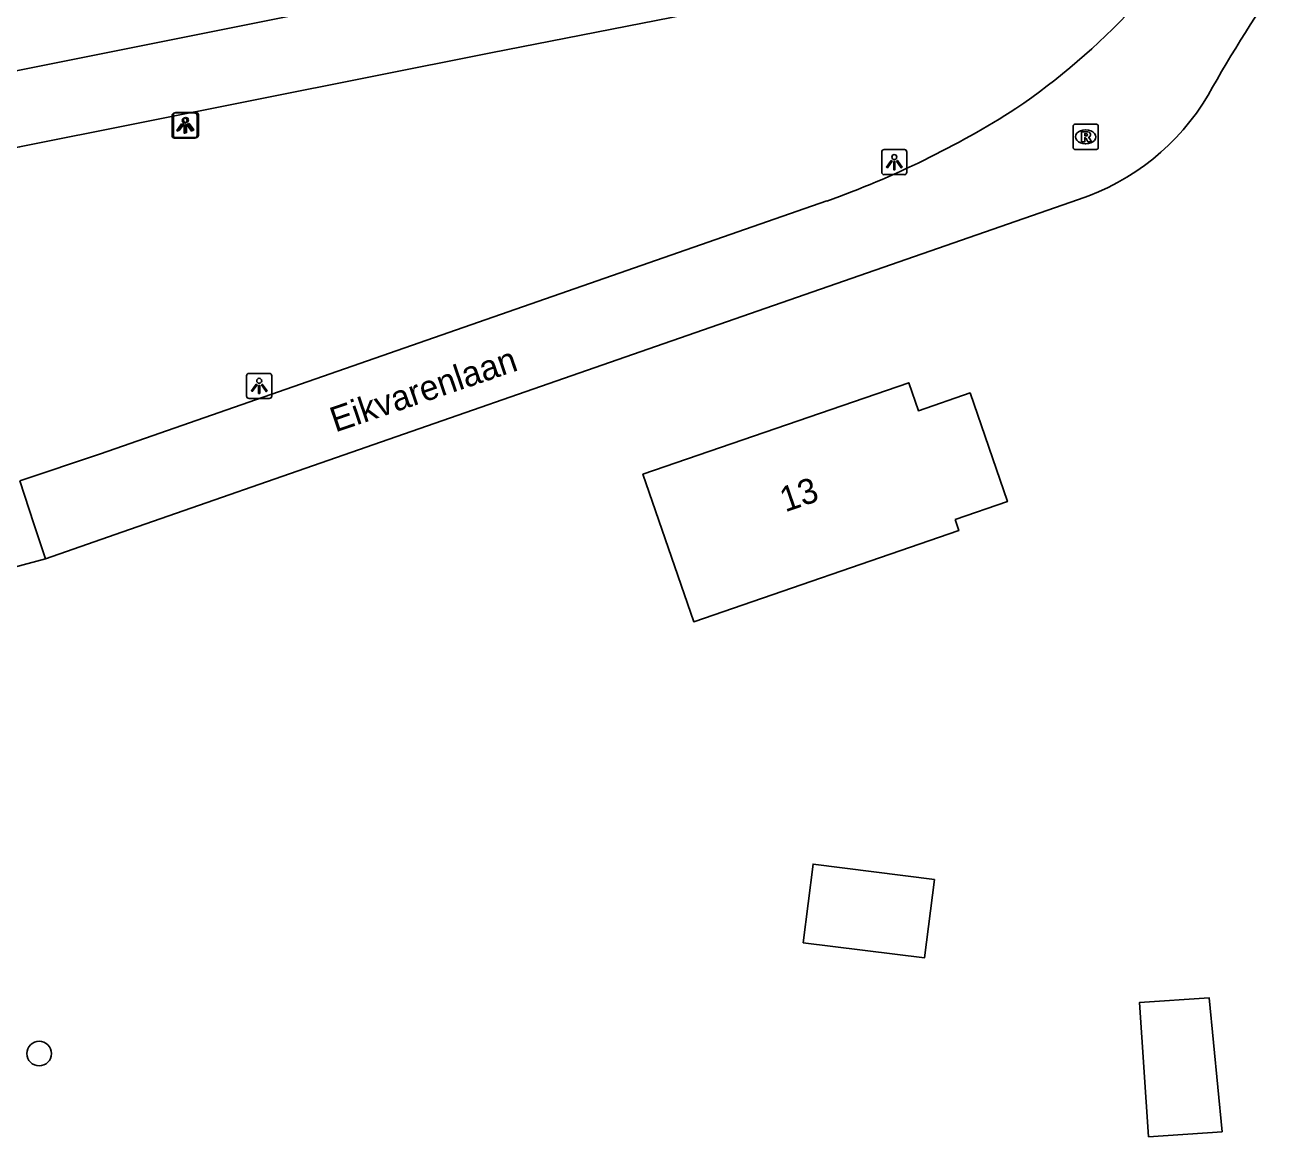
# Model space of a CAD drawing. Extents: x 162675 to 163482, y 379761 to 381227.
# Drawn here: x 162906 to 162956.1, y 380452.3 to 380496.5 of the extents above; entities that cross this region are included whole.
import ezdxf

# ---------------------------------------------------------------- set-up
doc = ezdxf.new("R2010")
doc.units = 0
for name, color, linetype in [('IMGEO_Boom', 7, 'Continuous'), ('IMGEO_Lichtpunt', 7, 'Continuous'), ('IMGEO_Openbare_ruimte_label', 7, 'Continuous'), ('IMGEO_Pand', 7, 'Continuous'), ('IMGEO_Pand_nummerreeks', 7, 'Continuous'), ('IMGEO_Rijbaan_lokaal_open', 7, 'Continuous'), ('IMGEO_Rioolput', 7, 'Continuous')]:
    doc.layers.add(name, color=color, linetype=linetype)

msp = doc.modelspace()

# ---------------------------------------------------------------- linework, layer by layer
at = {"layer": 'IMGEO_Boom'}
msp.add_circle((162906.545, 380455.597), 0.489, dxfattribs=at)
at = {"layer": 'IMGEO_Lichtpunt'}
for p, q in [((162911.835, 380492.92), (162911.835, 380492.113)), ((162911.835, 380492.92), (162911.835, 380492.113)), ((162911.887, 380492.939), (162911.887, 380492.132)), ((162911.887, 380492.939), (162911.887, 380492.132)), ((162912.737, 380493.015), (162911.929, 380493.015)), ((162912.737, 380493.015), (162911.929, 380493.015)), ((162912.789, 380493.034), (162911.981, 380493.034)), ((162912.789, 380493.034), (162911.981, 380493.034)), ((162912.831, 380492.113), (162912.831, 380492.92)), ((162912.831, 380492.113), (162912.831, 380492.92)), ((162912.883, 380492.132), (162912.883, 380492.939)), ((162912.883, 380492.132), (162912.883, 380492.939)), ((162911.929, 380492.019), (162912.737, 380492.019)), ((162911.929, 380492.019), (162912.737, 380492.019)), ((162911.981, 380492.038), (162912.789, 380492.038)), ((162911.981, 380492.038), (162912.789, 380492.038)), ((162940.072, 380491.463), (162940.072, 380490.656)), ((162940.072, 380491.463), (162940.072, 380490.656)), ((162940.974, 380491.558), (162940.166, 380491.558)), ((162940.974, 380491.558), (162940.166, 380491.558)), ((162941.068, 380490.656), (162941.068, 380491.463)), ((162941.068, 380490.656), (162941.068, 380491.463)), ((162940.166, 380490.562), (162940.974, 380490.562)), ((162940.166, 380490.562), (162940.974, 380490.562)), ((162914.801, 380482.562), (162914.801, 380481.755)), ((162914.801, 380482.562), (162914.801, 380481.755)), ((162915.703, 380482.657), (162914.895, 380482.657)), ((162915.703, 380482.657), (162914.895, 380482.657)), ((162915.797, 380481.755), (162915.797, 380482.562)), ((162915.797, 380481.755), (162915.797, 380482.562)), ((162914.895, 380481.661), (162915.703, 380481.661)), ((162914.895, 380481.661), (162915.703, 380481.661))]:
    msp.add_line(p, q, dxfattribs=at)
for points in [[(162912.209, 380492.584), (162912.248, 380492.556), (162912.06, 380492.294), (162912.022, 380492.321), (162912.209, 380492.584)], [(162912.261, 380492.603), (162912.3, 380492.575), (162912.112, 380492.313), (162912.074, 380492.34), (162912.261, 380492.603)], [(162912.421, 380492.556), (162912.459, 380492.583), (162912.646, 380492.321), (162912.607, 380492.293), (162912.421, 380492.556)], [(162912.473, 380492.575), (162912.511, 380492.602), (162912.698, 380492.34), (162912.659, 380492.312), (162912.473, 380492.575)], [(162912.311, 380492.536), (162912.358, 380492.536), (162912.358, 380492.214), (162912.311, 380492.214), (162912.311, 380492.536)], [(162912.363, 380492.555), (162912.41, 380492.555), (162912.41, 380492.233), (162912.363, 380492.233), (162912.363, 380492.555)], [(162940.446, 380491.127), (162940.485, 380491.099), (162940.297, 380490.837), (162940.259, 380490.864), (162940.446, 380491.127)], [(162940.548, 380491.079), (162940.595, 380491.079), (162940.595, 380490.757), (162940.548, 380490.757), (162940.548, 380491.079)], [(162940.658, 380491.099), (162940.696, 380491.126), (162940.883, 380490.864), (162940.844, 380490.836), (162940.658, 380491.099)], [(162915.175, 380482.226), (162915.214, 380482.198), (162915.026, 380481.936), (162914.988, 380481.963), (162915.175, 380482.226)], [(162915.277, 380482.178), (162915.324, 380482.178), (162915.324, 380481.856), (162915.277, 380481.856), (162915.277, 380482.178)], [(162915.387, 380482.198), (162915.425, 380482.225), (162915.612, 380481.963), (162915.573, 380481.935), (162915.387, 380482.198)]]:
    msp.add_lwpolyline(points, dxfattribs=at)
for centre in [(162912.334, 380492.718), (162912.386, 380492.737), (162940.571, 380491.261), (162915.3, 380482.36)]:
    msp.add_circle(centre, 0.0994, dxfattribs=at)
for centre, start, end in [((162911.929, 380492.92), 90, 180), ((162911.929, 380492.92), 90, 180), ((162911.981, 380492.939), 90, 180), ((162911.981, 380492.939), 90, 180), ((162912.737, 380492.92), 0, 90), ((162912.737, 380492.92), 0, 90), ((162912.789, 380492.939), 0, 90), ((162912.789, 380492.939), 0, 90), ((162911.929, 380492.113), 180, 270), ((162911.929, 380492.113), 180, 270), ((162911.981, 380492.132), 180, 270), ((162911.981, 380492.132), 180, 270), ((162912.737, 380492.113), 270, 0), ((162912.737, 380492.113), 270, 360), ((162912.789, 380492.132), 270, 0), ((162912.789, 380492.132), 270, 360), ((162940.166, 380491.463), 90, 180), ((162940.166, 380491.463), 90, 180), ((162940.974, 380491.463), 0, 90), ((162940.974, 380491.463), 0, 90), ((162940.166, 380490.656), 180, 270), ((162940.166, 380490.656), 180, 270), ((162940.974, 380490.656), 270, 0), ((162940.974, 380490.656), 270, 360), ((162914.895, 380482.562), 90, 180), ((162914.895, 380482.562), 90, 180), ((162915.703, 380482.562), 0, 90), ((162915.703, 380482.562), 0, 90), ((162914.895, 380481.755), 180, 270), ((162914.895, 380481.755), 180, 270), ((162915.703, 380481.755), 270, 0), ((162915.703, 380481.755), 270, 360)]:
    msp.add_arc(centre, 0.0946, start, end, dxfattribs=at)
at = {"layer": 'IMGEO_Pand'}
for points in [[(162942.988, 380476.841), (162943.138, 380476.403), (162932.592, 380472.773), (162930.57, 380478.646), (162941.146, 380482.286), (162941.53, 380481.172), (162943.583, 380481.879), (162945.069, 380477.557), (162942.988, 380476.841)], [(162942.164, 380462.528), (162941.769, 380459.4), (162936.945, 380460.008), (162937.34, 380463.137), (162942.164, 380462.528)], [(162953.614, 380452.485), (162950.691, 380452.287), (162950.33, 380457.632), (162953.098, 380457.82), (162953.614, 380452.485)]]:
    msp.add_lwpolyline(points, dxfattribs=at)
at = {"layer": 'IMGEO_Rijbaan_lokaal_open'}
for points in [[(162901.693, 380493.969), (162904.557, 380494.484), (162924.659, 380498.509), (162932.237, 380500), (162953.16, 380504.117)], [(162902.304, 380491.016), (162905.764, 380491.663), (162924.523, 380495.405), (162947.913, 380500), (162948.412, 380500.098)], [(162947.904, 380489.571), (162929.546, 380483.194), (162909.571, 380476.241), (162906.797, 380475.275)], [(162937.891, 380489.514), (162908.986, 380479.46), (162905.775, 380478.381)], [(162906.797, 380475.275), (162906.337, 380476.673), (162905.775, 380478.381)], [(162906.797, 380475.275), (162901.101, 380473.756), (162901.068, 380473.747)]]:
    msp.add_lwpolyline(points, dxfattribs=at)
for centre, radius, start, end in [((163002.167, 380466.151), 56.322, 144.7913, 150.6908), ((162930.286, 380515.513), 26.962, 304.1131, 317.2068), ((162944.939, 380498.52), 9.428, 288.3324, 329.4066), ((162925.42, 380524.534), 37.175, 289.6014, 302.5242)]:
    msp.add_arc(centre, radius, start, end, dxfattribs=at)
at = {"layer": 'IMGEO_Rioolput'}
for p, q in [((162947.685, 380491.641), (162947.685, 380492.493)), ((162947.76, 380492.567), (162948.612, 380492.567)), ((162948.173, 380492.347), (162948.198, 380492.347)), ((162948.686, 380492.493), (162948.686, 380491.641)), ((162948.612, 380491.567), (162947.76, 380491.567)), ((162948.196, 380491.787), (162948.171, 380491.787))]:
    msp.add_line(p, q, dxfattribs=at)
for points in [[(162947.685, 380491.641), (162947.685, 380492.493)], [(162947.76, 380492.567), (162948.612, 380492.567)], [(162948.274, 380492.265), (162948.022, 380492.267), (162948.022, 380491.867)], [(162948.2, 380492.186), (162948.146, 380492.186), (162948.146, 380492.105)], [(162948.146, 380492.105), (162948.198, 380492.105)], [(162948.686, 380492.493), (162948.686, 380491.641)], [(162948.612, 380491.567), (162947.76, 380491.567)], [(162948.022, 380491.867), (162948.146, 380491.867), (162948.146, 380492.029), (162948.157, 380492.029)], [(162948.204, 380492), (162948.275, 380491.867), (162948.415, 380491.867), (162948.35, 380491.993)]]:
    msp.add_lwpolyline(points, dxfattribs=at)
for centre, radius, start, end in [((162947.762, 380492.491), 0.0765, 91.552, 178.448), ((162947.762, 380492.491), 0.0765, 91.552, 178.448), ((162948.182, 380492.294), 0.19, 274.7715, 282.9687), ((162948.206, 380492.09), 0.0964, 77.0061, 93.1865), ((162948.22, 380492.147), 0.0378, 276.6634, 79.6772), ((162948.273, 380492.155), 0.109, 350.3612, 89.416), ((162948.271, 380492.155), 0.112, 277.5842, 350.9817), ((162948.61, 380492.491), 0.0765, 1.552, 88.448), ((162948.61, 380492.491), 0.0765, 1.552, 88.448), ((162947.762, 380491.643), 0.0765, 181.552, 268.448), ((162947.762, 380491.643), 0.0765, 181.552, 268.448), ((162948.156, 380491.976), 0.0533, 26.0293, 88.6989), ((162948.255, 380491.94), 0.108, 29.5134, 73.7905), ((162948.61, 380491.643), 0.0765, 271.552, 358.448), ((162948.61, 380491.643), 0.0765, 271.552, 358.448)]:
    msp.add_arc(centre, radius, start, end, dxfattribs=at)
for centre, major_axis, ratio, start_param, end_param in [((162948.172, 380492.067), (-0.387, 0.002), 0.722429, 4.712389, 7.853982), ((162948.197, 380492.067), (-0.39, 0.002), 0.717154, 1.570796, 4.712389)]:
    msp.add_ellipse(centre, major_axis=major_axis, ratio=ratio, start_param=start_param, end_param=end_param, dxfattribs=at)

# ---------------------------------------------------------------- texts
at = {"layer": 'IMGEO_Openbare_ruimte_label'}
msp.add_text('Eikvarenlaan', height=1, rotation=18.7791, dxfattribs=at).set_placement((162918.332, 380480.302))
at = {"layer": 'IMGEO_Pand_nummerreeks'}
msp.add_text('13', height=1, rotation=18.9939, dxfattribs=at).set_placement((162936.23, 380477.125))

doc.saveas('drawing.dxf')
